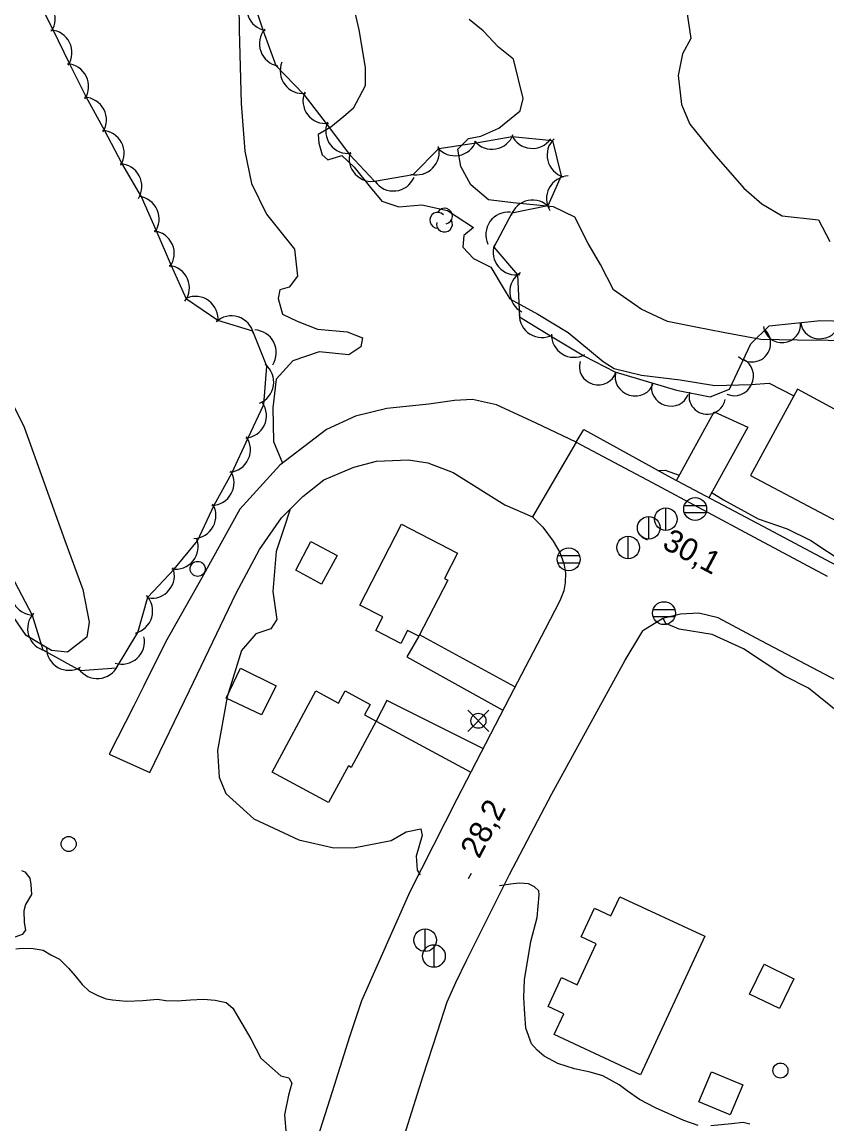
# Model space of a CAD drawing. Extents: x 646142 to 649934, y 5874075 to 5876351.
# Drawn here: x 647277.5 to 647384.4, y 5875308.6 to 5875454.9 of the extents above; entities that cross this region are included whole.
import ezdxf

# ---------------------------------------------------------------- set-up
doc = ezdxf.new("R2010")
doc.units = 0
for name, color, linetype in [('Niveau 1', 7, 'Continuous'), ('Niveau 19', 7, 'Continuous'), ('Niveau 2', 7, 'Continuous'), ('Niveau 21', 7, 'Continuous'), ('Niveau 22', 7, 'Continuous'), ('Niveau 3', 7, 'Continuous'), ('Niveau 31', 7, 'Continuous'), ('Niveau 36', 7, 'Continuous'), ('Niveau 44', 7, 'Continuous')]:
    doc.layers.add(name, color=color, linetype=linetype)

msp = doc.modelspace()

# ---------------------------------------------------------------- linework, layer by layer
at = {"layer": 'Niveau 1'}
for points in [[(647321.49, 5875443.48), (647323.1, 5875446.46), (647323.09, 5875448.86), (647322.25, 5875453.87), (647319.63, 5875465.17)], [(647321.49, 5875443.48), (647320.17, 5875442.32), (647318.47, 5875440.94), (647316.79, 5875439.96), (647316.9, 5875438.83), (647317.34, 5875437.27), (647318.1, 5875436.6), (647319.93, 5875437.19), (647321.58, 5875435.65), (647323.74, 5875432.95), (647325.25, 5875431.1), (647327.51, 5875430.37), (647330.58, 5875430.63), (647333.99, 5875429.89), (647337.43, 5875427.62), (647336.15, 5875426.57), (647336.02, 5875425.01), (647337.43, 5875423.5), (647339.73, 5875422.36), (647341.52, 5875419.4), (647342.27, 5875418.16), (647345.97, 5875416.14), (647350, 5875413.7), (647354.63, 5875409.84), (647356.1, 5875408.9), (647359.75, 5875408.02), (647364.86, 5875407.41), (647369.48, 5875406.63), (647374.23, 5875406.78), (647376.67, 5875406.98), (647379.95, 5875405.27), (647379.95, 5875405.27), (647379.95, 5875405.27), (647379.95, 5875405.27), (647379.95, 5875405.27), (647379.85, 5875405.26)], [(647368.96, 5875392.48), (647370.62, 5875391.49), (647375.23, 5875388.94), (647379.09, 5875387.62), (647382.23, 5875386.07), (647386.77, 5875383.05), (647389.43, 5875381.67), (647390.65, 5875382.09), (647391.64, 5875383.1), (647393.69, 5875386.8), (647395.5, 5875390.59), (647396.75, 5875394.21), (647395.97, 5875396.35), (647393.69, 5875398.22)], [(647361.92, 5875395.37), (647362.89, 5875395.43), (647364.75, 5875394.76)], [(647386.22, 5875363), (647381.92, 5875366.49), (647378.78, 5875368.05), (647373.26, 5875371.7), (647369.11, 5875373.61), (647364.74, 5875374.3), (647362.94, 5875375.08), (647362.6, 5875375.73)]]:
    msp.add_lwpolyline(points, dxfattribs=at)
at = {"layer": 'Niveau 19'}
for points in [[(647364.37, 5875394.04), (647369.36, 5875403.17), (647373.84, 5875401.1), (647368.67, 5875391.76)], [(647330.17, 5875373.36), (647328.58, 5875370.65), (647341.33, 5875363.57)], [(647342.93, 5875366.65), (647330.28, 5875373.57)], [(647338.69, 5875358.46), (647325.94, 5875364.86), (647324.51, 5875362.08)], [(647324.51, 5875362.08), (647337.08, 5875355.35)]]:
    msp.add_lwpolyline(points, dxfattribs=at)
at = {"layer": 'Niveau 2'}
for points in [[(647314.63, 5875572.42), (647318.33, 5875566.33), (647326.07, 5875557.74), (647333.93, 5875547.79), (647337.6, 5875539.7), (647341.92, 5875529.61), (647346.51, 5875515.56), (647349.4, 5875500.2), (647353.93, 5875487.98), (647358.22, 5875482.83), (647363.73, 5875468.78), (647365.06, 5875461.04), (647366.28, 5875452.71)], [(647244.68, 5875507.25), (647248.66, 5875498.67), (647252.63, 5875482.05), (647254.89, 5875475.61), (647258.98, 5875460.04), (647262.27, 5875438.65), (647265.73, 5875427.17), (647269.57, 5875417.52), (647277.78, 5875401.14), (647283.2, 5875386.09), (647285.55, 5875379.57), (647286.39, 5875375.23), (647286.12, 5875373.26), (647283.55, 5875371.27), (647281.4, 5875371.5), (647278.03, 5875373.45), (647276.34, 5875376), (647275.59, 5875377.17)], [(647306.28, 5875457.31), (647306.33, 5875453.87), (647306.61, 5875444.09), (647307.07, 5875437.77), (647307.95, 5875433.45), (647309.97, 5875429.41), (647313.65, 5875424.75), (647314.06, 5875421.18), (647312.95, 5875419.69), (647311.72, 5875419.33), (647311.48, 5875418.22), (647312.09, 5875416.1), (647314.02, 5875415.21), (647316.72, 5875414.12), (647320.67, 5875413.78), (647322.71, 5875412.96), (647322.48, 5875411.79), (647320.86, 5875410.71), (647316.96, 5875411.11), (647313.45, 5875409.94), (647311.22, 5875407.47), (647310.79, 5875403.7), (647310.89, 5875399.24), (647312.09, 5875396.34)], [(647380.45, 5875412.65), (647375.57, 5875412.77), (647370.55, 5875413.68), (647366.93, 5875414.38), (647363.19, 5875415.14), (647359.7, 5875416.77), (647356, 5875419.36), (647354.3, 5875422.72), (647352.64, 5875425.52), (647350.87, 5875429), (647348.04, 5875430.36), (647342.71, 5875430.89), (647339.4, 5875431.29), (647337.08, 5875433.28), (647335.75, 5875435.71), (647335.35, 5875438.01), (647336.76, 5875439.42), (647338.42, 5875439.76), (647340.81, 5875440.81), (647343.63, 5875443.1), (647344.04, 5875444.75), (647342.72, 5875449.98), (647340.73, 5875451.55), (647338.73, 5875453.74), (647336.87, 5875455.21)], [(647366.28, 5875452.71), (647365.17, 5875450.66), (647364.59, 5875447.8), (647365.02, 5875443.97), (647366.14, 5875441.34), (647369.33, 5875437.4), (647373.33, 5875432.85), (647375.71, 5875430.76), (647378.39, 5875429.15), (647383.24, 5875428.63), (647384.73, 5875425.76)], [(647431.66, 5875402.74), (647427.92, 5875402.35), (647421.51, 5875402.94), (647416.14, 5875403.92), (647410.6, 5875406.71), (647406.57, 5875408.69), (647399.29, 5875410.5), (647394.28, 5875411.92), (647388.6, 5875412.58), (647380.45, 5875412.65)], [(647313.1, 5875390.23), (647312.22, 5875387.52), (647311.25, 5875384.61), (647310.8, 5875379.3), (647311.34, 5875375.58), (647310.54, 5875374.35), (647308.54, 5875373.68), (647306.63, 5875371.48), (647304.71, 5875365.32), (647303.46, 5875358.21), (647303.69, 5875354.68), (647304.54, 5875352.48), (647308.27, 5875349.15), (647314.24, 5875346.34), (647318.89, 5875345.28), (647321.7, 5875345.35), (647326.5, 5875346.25), (647328.51, 5875347.43), (647330.42, 5875347.8), (647330.63, 5875346.91), (647329.8, 5875344.19), (647329.93, 5875342.32), (647330.36, 5875341.7)], [(647277.42, 5875342.3), (647277.87, 5875342.11), (647278.54, 5875341.26), (647278.67, 5875340.41), (647278.76, 5875339.08), (647277.94, 5875337.75), (647277.74, 5875336.91), (647277.8, 5875335.38), (647277.96, 5875334.34), (647277.53, 5875333.77), (647276.19, 5875333.29)], [(647367.27, 5875308.43), (647365.33, 5875309.1), (647361.6, 5875310.77), (647359.47, 5875311.9), (647357.82, 5875313.02), (647356.77, 5875313.82), (647354.58, 5875315.04), (647352.9, 5875315.53), (647350.84, 5875315.94), (647348.61, 5875316.67), (647346.83, 5875317.64), (647345.88, 5875318.41), (647345.12, 5875319.29), (647344.38, 5875321.37), (647344.23, 5875323.22), (647344.1, 5875325.42), (647344.19, 5875327.78), (647345.06, 5875332.85), (647345.88, 5875336.05), (647346.14, 5875339.06), (647346.09, 5875339.58), (647345.51, 5875340.09), (647344.75, 5875340.49), (647343.58, 5875340.61), (647342.68, 5875340.52), (647340.89, 5875340.24)], [(647276.67, 5875331.9), (647277.57, 5875331.99), (647278.97, 5875331.94), (647280.3, 5875331.7), (647281.32, 5875331.08), (647282.48, 5875330.53), (647283.67, 5875329.31), (647284.54, 5875328.29), (647285.48, 5875327.14), (647286.43, 5875326.28), (647287.65, 5875325.64), (647288.65, 5875325.26), (647289.53, 5875325.11), (647291.38, 5875324.92), (647293.53, 5875325.04), (647295.48, 5875325.2), (647296.6, 5875325.03), (647298.1, 5875324.99), (647299.86, 5875325.12), (647301.58, 5875325.2)], [(647301.58, 5875325.2), (647303.13, 5875325.08), (647304.61, 5875324.75), (647305.46, 5875324.02), (647307.85, 5875319.94), (647309.22, 5875317.35), (647311.86, 5875315.03), (647312.9, 5875314.75), (647313.31, 5875314.07), (647312.85, 5875312.44), (647312.35, 5875309.84), (647312.58, 5875307.22), (647312.62, 5875304.92), (647312.93, 5875302.46), (647312.59, 5875300.55), (647312.56, 5875298.58), (647311.71, 5875296.13), (647311.62, 5875294.2), (647311.92, 5875293.56), (647312.34, 5875293.04)], [(647374.11, 5875308.61), (647373.23, 5875308.81), (647371.66, 5875308.65), (647368.95, 5875308.37)]]:
    msp.add_lwpolyline(points, dxfattribs=at)
at = {"layer": 'Niveau 21'}
for points in [[(647351.08, 5875399.13), (647345.77, 5875401.66), (647340.48, 5875404.09), (647337.31, 5875404.79), (647334.91, 5875404.65), (647331.5, 5875404.18), (647325.93, 5875403.6), (647321.77, 5875402.6), (647317.92, 5875400.83), (647311.72, 5875396.06), (647306.43, 5875390.24), (647301.35, 5875381.11), (647296.56, 5875372.59), (647293.67, 5875366.81), (647292.33, 5875364.13), (647289.06, 5875357.72), (647294.48, 5875355.3), (647299.73, 5875366.16), (647305.93, 5875379.07), (647309.04, 5875384.89), (647311.96, 5875389.09), (647314.78, 5875391.9), (647317.55, 5875394.14), (647321.53, 5875395.81), (647324.56, 5875396.59), (647328.79, 5875396.8), (647331.36, 5875396.38), (647334.71, 5875395.12), (647341.57, 5875390.8), (647345.28, 5875389.24)], [(647351.08, 5875399.13), (647345.28, 5875389.24), (647346.63, 5875387.85), (647348.02, 5875385.98), (647348.89, 5875384.49), (647349.43, 5875383.01), (647349.65, 5875381.79), (647349.6, 5875380.45), (647349.42, 5875379.42), (647348.89, 5875378.07), (647346.93, 5875374.33), (647342.21, 5875365.26), (647335.22, 5875351.75), (647328.96, 5875339.45), (647322.58, 5875324.98), (647320.96, 5875320.2), (647318.65, 5875312.91), (647313.5, 5875296.68)], [(647351.08, 5875399.13), (647361.14, 5875393.77), (647374.7, 5875386.5), (647384.39, 5875381.33)], [(647385.78, 5875367.4), (647375.61, 5875372.74), (647369.92, 5875375.8), (647367.33, 5875376.45), (647364.93, 5875376.31), (647362.58, 5875375.72), (647359.93, 5875374.08)], [(647324.99, 5875296.75), (647330.74, 5875315.01), (647332.67, 5875320.88), (647333.94, 5875324.85), (647335.07, 5875327.41), (647336.53, 5875330.44), (647338.44, 5875334.24), (647342.23, 5875341.73), (647347.83, 5875352.47), (647352.55, 5875361.06), (647357.55, 5875370.2), (647359.52, 5875373.42), (647359.93, 5875374.08)]]:
    msp.add_lwpolyline(points, dxfattribs=at)
at = {"layer": 'Niveau 22'}
msp.add_lwpolyline([(647351.08, 5875399.13), (647352.06, 5875400.83), (647363.72, 5875394.38), (647375.83, 5875387.98), (647388.42, 5875381.29)], dxfattribs=at)
at = {"layer": 'Niveau 3'}
for p, q in [((647359.79, 5875386.54), (647360.5, 5875386.16)), ((647336.78, 5875341.2), (647337.16, 5875341.91))]:
    msp.add_line(p, q, dxfattribs=at)
at = {"layer": 'Niveau 31'}
for points in [[(647380.43, 5875406.17), (647374.21, 5875394.69), (647387.92, 5875387.46), (647394.02, 5875398.84), (647380.43, 5875406.17), (647380.43, 5875406.17)], [(647322.33, 5875377.51), (647327.86, 5875388.24), (647335.32, 5875384.4), (647333.58, 5875381.03), (647334.01, 5875380.81), (647330.17, 5875373.36), (647328.66, 5875374.14), (647327.78, 5875372.42), (647324.47, 5875374.12), (647325.4, 5875375.93), (647322.33, 5875377.51)], [(647317.27, 5875380.3), (647313.85, 5875382.14), (647315.82, 5875385.93), (647319.34, 5875384.09), (647317.27, 5875380.3), (647317.27, 5875380.3)], [(647309.29, 5875362.92), (647304.59, 5875365.16), (647306.52, 5875369.14), (647311.24, 5875366.78), (647309.29, 5875362.92), (647309.29, 5875362.92)], [(647310.71, 5875355.35), (647316.52, 5875366.11), (647319.51, 5875364.5), (647320.39, 5875366.13), (647323.7, 5875364.33), (647322.94, 5875362.92), (647324.51, 5875362.08), (647321.2, 5875355.95), (647320.82, 5875356.15), (647318.2, 5875351.3), (647310.71, 5875355.35)], [(647368.16, 5875333.55), (647359.62, 5875315.16), (647348.14, 5875320.49), (647349.42, 5875323.25), (647347.32, 5875324.23), (647349.1, 5875328.06), (647351.17, 5875327.09), (647353.71, 5875332.55), (647351.74, 5875333.46), (647353.5, 5875337.27), (647355.68, 5875336.26), (647356.85, 5875338.8), (647368.16, 5875333.55)], [(647374.08, 5875325.86), (647376.01, 5875329.84), (647379.97, 5875327.91), (647378.03, 5875323.94), (647374.08, 5875325.86)], [(647373.17, 5875313.82), (647371.5, 5875309.83), (647367.35, 5875311.57), (647369.03, 5875315.56), (647373.17, 5875313.82)]]:
    msp.add_lwpolyline(points, dxfattribs=at)
at = {"layer": 'Niveau 36'}
for p, q in [((647362.97, 5875387.4), (647362.97, 5875390.4)), ((647368.3, 5875390.7), (647365.42, 5875390.7)), ((647360.69, 5875386.25), (647360.69, 5875389.25)), ((647365.42, 5875389.78), (647368.3, 5875389.78)), ((647357.97, 5875383.63), (647357.97, 5875386.63)), ((647351.51, 5875384.03), (647348.63, 5875384.03)), ((647348.63, 5875383.11), (647351.51, 5875383.11)), ((647364.16, 5875376.89), (647361.28, 5875376.89)), ((647361.28, 5875375.97), (647364.16, 5875375.97)), ((647339.48, 5875360.73), (647336.66, 5875363.55)), ((647336.66, 5875360.73), (647339.48, 5875363.55)), ((647331.01, 5875331.51), (647331.01, 5875334.51)), ((647332.19, 5875329.42), (647332.19, 5875332.42))]:
    msp.add_line(p, q, dxfattribs=at)
for centre, radius in [((647366.86, 5875390.25), 1.52), ((647362.96, 5875388.9), 1.5), ((647360.69, 5875387.76), 1.5), ((647357.96, 5875385.14), 1.5), ((647350.07, 5875383.58), 1.52), ((647300.82, 5875382.31), 1), ((647362.72, 5875376.44), 1.52), ((647338.08, 5875362.15), 1), ((647283.69, 5875345.8), 1), ((647331.01, 5875333.02), 1.5), ((647332.18, 5875330.93), 1.5), ((647378.17, 5875315.72), 1)]:
    msp.add_circle(centre, radius, dxfattribs=at)
at = {"layer": 'Niveau 44'}
for points in [[(647276.52, 5875380.62), (647278.83, 5875376.18), (647280.28, 5875371.55), (647285.21, 5875368.81), (647290.05, 5875369.18), (647292.85, 5875373.88), (647294.22, 5875378.54), (647297.71, 5875382.28), (647300.79, 5875386.03), (647303.02, 5875390.77), (647305.36, 5875395.02), (647307.51, 5875399.71), (647309.58, 5875404.11), (647310.01, 5875409.23), (647308.14, 5875413.85), (647303.51, 5875415.29), (647299.31, 5875418.09), (647297.35, 5875422.53), (647295.29, 5875427.25), (647293.34, 5875431.69), (647290.76, 5875436.18), (647288.47, 5875440.46), (647286, 5875444.97), (647283.85, 5875449.32), (647281.57, 5875453.93), (647279.42, 5875458.28)], [(647307.9, 5875458.58), (647309.53, 5875453.71), (647311.17, 5875449.14), (647314.92, 5875445.29), (647317.85, 5875441.42), (647320.98, 5875437.31), (647324.29, 5875433.76), (647329.42, 5875434.65), (647332.84, 5875438.09), (647337.8, 5875438.85), (647342.58, 5875439.69), (647347.91, 5875439.17), (647349.06, 5875434.46), (647347.29, 5875430.48), (647342.53, 5875429.52), (647340.12, 5875425.03), (647343.29, 5875421.35), (647343.52, 5875415.78), (647347.66, 5875413.23), (647352.09, 5875410.6), (647356.2, 5875408.46), (647364.37, 5875406.03), (647368.86, 5875405.15), (647371.43, 5875406.18), (647374.24, 5875412.2), (647376.68, 5875414.55), (647383.48, 5875415.26), (647397.07, 5875414.94)]]:
    msp.add_lwpolyline(points, dxfattribs=at)
for centre, radius, start, end in [((647310.32, 5875456.73), 3, 139.7885, 259.7664), ((647278.91, 5875455.33), 3, 326.3214, 86.2994), ((647281.13, 5875450.84), 3, 326.3214, 86.2994), ((647312.01, 5875452.02), 3, 139.7885, 259.7664), ((647283.34, 5875446.36), 3, 326.3214, 86.2994), ((647314.77, 5875448.41), 3, 157.1428, 277.1207), ((647317.79, 5875444.42), 3, 157.1428, 277.1207), ((647285.71, 5875441.9), 3, 328.0585, 88.0365), ((647320.81, 5875440.44), 3, 157.1428, 277.1207), ((647288.06, 5875437.49), 3, 328.0585, 88.0365), ((647339.88, 5875441.01), 3, 219.9214, 339.8994), ((647345.24, 5875441.12), 3, 204.3879, 324.3659), ((647329.88, 5875437.61), 3, 255.087, 15.0649), ((647334.96, 5875440.15), 3, 219.9214, 339.8994), ((647350.2, 5875437.24), 3, 133.8234, 253.8014), ((647323.93, 5875436.74), 3, 163.0074, 282.9853), ((647290.41, 5875433.08), 3, 328.0585, 88.0365), ((647326.8, 5875435.47), 3, 215.9473, 335.9253), ((647350.12, 5875431.46), 3, 91.947, 211.9249), ((647292.7, 5875428.76), 3, 323.7113, 83.6892), ((647345.26, 5875428.27), 3, 41.4209, 161.3989), ((647332.68, 5875428.59), 1.05, 44.1154, 269.804), ((647333.58, 5875429.12), 1.05, 282.2692, 149.7263), ((647342.07, 5875426.68), 3, 84.8507, 204.8287), ((647333.58, 5875428.07), 1.05, 166.9369, 29.6212), ((647294.71, 5875424.18), 3, 323.7113, 83.6892), ((647343.04, 5875424.34), 3, 160.7459, 280.7239), ((647296.71, 5875419.6), 3, 323.7113, 83.6892), ((647345.24, 5875419.07), 3, 121.9541, 241.9321), ((647300.52, 5875415.48), 3, 353.1955, 113.1734), ((647305.3, 5875412.89), 3, 12.8058, 132.7837), ((647346.51, 5875416.01), 3, 178.3986, 298.3765), ((647308.25, 5875411.03), 3, 327.1838, 87.1617), ((647350.77, 5875413.39), 3, 178.3986, 298.3765), ((647307.91, 5875407.09), 3, 291.4039, 51.3818), ((647306.95, 5875402.66), 3, 274.7956, 34.7735), ((647304.82, 5875398.14), 3, 274.7956, 34.7735), ((647302.64, 5875393.74), 3, 271.2945, 31.2724), ((647300.24, 5875389.36), 3, 271.2945, 31.2724), ((647297.89, 5875385.27), 3, 260.6873, 20.6653), ((647294.72, 5875381.41), 3, 260.6873, 20.6653), ((647279.02, 5875379.19), 3, 149.4955, 269.4734), ((647291.84, 5875376.71), 3, 283.6464, 43.6244), ((647281.24, 5875374.39), 3, 137.4183, 257.3963), ((647290.75, 5875372.66), 3, 252.5993, 12.5773), ((647283.74, 5875371.85), 3, 180.4889, 300.4668), ((647287.5, 5875370.75), 3, 214.2929, 334.2709)]:
    msp.add_arc(centre, radius, start, end, dxfattribs=at)
for centre, major_axis, ratio, start_param, end_param in [((647378.39, 5875414.74), (2.46, 0.25), 0.970147, 3.141593, 6.283185), ((647383.44, 5875415.26), (2.58, 0.27), 0.925819, 3.141593, 6.283185), ((647374.38, 5875412.27), (1.77, -1.76), 0.99999, 4.712389, 7.853982), ((647353.94, 5875409.14), (2.37, -0.7), 0.970147, 3.141593, 6.283185), ((647372.16, 5875407.82), (1.1, 2.3), 0.952628, 3.141593, 6.283185), ((647358.8, 5875407.69), (2.49, -0.74), 0.925819, 3.141593, 6.283185), ((647363.53, 5875406.23), (2.38, -0.76), 0.919919, 3.141593, 6.283185), ((647368.46, 5875405.26), (-0.49, -2.38), 0.997449, 4.712389, 7.853982)]:
    msp.add_ellipse(centre, major_axis=major_axis, ratio=ratio, start_param=start_param, end_param=end_param, dxfattribs=at)

# ---------------------------------------------------------------- texts
at = {"layer": 'Niveau 3'}
for s, rotation, p in [('30,1 ', 331.938, (647362.32, 5875385.15)), ('28,2 ', 62.1298, (647338.17, 5875343.73))]:
    msp.add_text(s, height=3, rotation=rotation, dxfattribs=at).set_placement(p)

doc.saveas('drawing.dxf')
